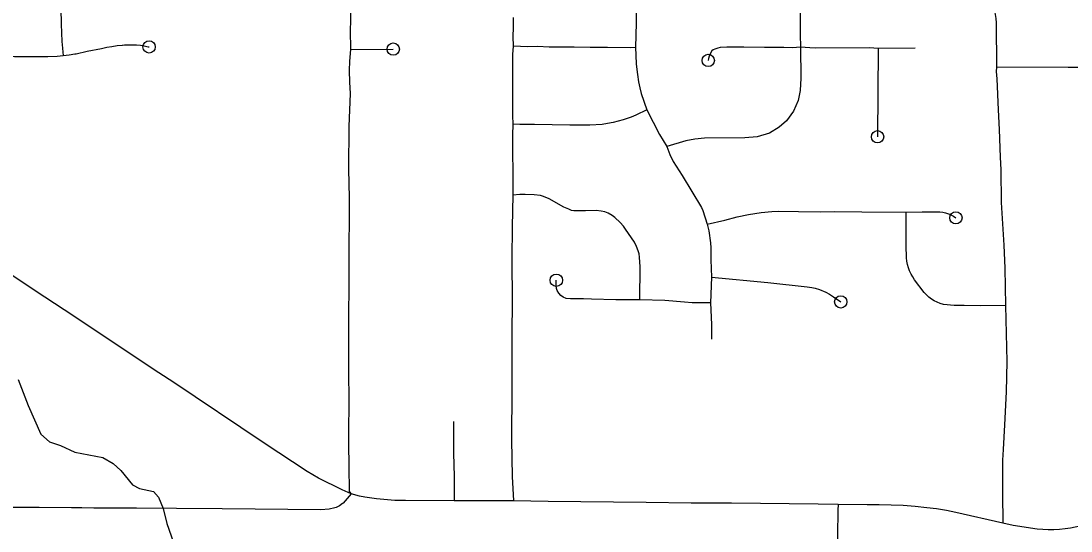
# Model space of a CAD drawing. Extents: x -19 to 366, y -4 to 359.
# Drawn here: x 146.019 to 146.825, y 190.955 to 191.347 of the extents above; entities that cross this region are included whole.
import ezdxf

# ---------------------------------------------------------------- set-up
doc = ezdxf.new("R2010")
doc.units = 0
for name, color, linetype in [('Level 31', 7, 'Continuous'), ('Level 33', 7, 'Continuous'), ('Level 35', 7, 'Continuous'), ('Level 60', 7, 'Continuous')]:
    doc.layers.add(name, color=color, linetype=linetype)

msp = doc.modelspace()

# ---------------------------------------------------------------- linework, layer by layer
at = {"layer": 'Level 31'}
for points in [[(146.26535, 190.98652), (146.24709, 190.99529), (146.23843, 191.00056), (146.20533, 191.02233), (146.13447, 191.06981), (146.13232, 191.0712), (146.11998, 191.07919), (146.07447, 191.10955), (146.05168, 191.12483), (146.02955, 191.13943), (146.00698, 191.15448), (145.98007, 191.17213), (145.96752, 191.18076), (145.95947, 191.18694), (145.95045, 191.19485), (145.94381, 191.20131), (145.93916, 191.20642), (145.9353, 191.21108), (145.88548, 191.27729), (145.85176, 191.32209), (145.84077, 191.33647)], [(146.26538, 190.97584), (146.26307, 190.97424), (146.26069, 190.97298), (146.25949, 190.97252), (146.25521, 190.97162), (146.24881, 190.97116), (146.17314, 190.97191), (146.13808, 190.97211), (146.10728, 190.97241), (146.10447, 190.97232), (146.0899, 190.9723), (146.08249, 190.97228), (146.07451, 190.97241), (146.06538, 190.97255), (146.05735, 190.97263), (146.03246, 190.97281), (146.02312, 190.97295), (146.01199, 190.97282)]]:
    msp.add_lwpolyline(points, dxfattribs=at)
at = {"layer": 'Level 33'}
for points in [[(146.05024, 191.3865), (146.04946, 191.37864), (146.04929, 191.36533), (146.04961, 191.36101), (146.04924, 191.35214), (146.04932, 191.34846), (146.04938, 191.34425), (146.0496, 191.33768), (146.04997, 191.33094), (146.05042, 191.32593), (146.05071, 191.32277), (146.05086, 191.32014)], [(146.27157, 191.38178), (146.27116, 191.37242), (146.27155, 191.34681), (146.2714, 191.33976), (146.27152, 191.32478)], [(146.49027, 191.37922), (146.49088, 191.37143), (146.49098, 191.36091), (146.49098, 191.34518), (146.49054, 191.32641)], [(146.61649, 191.38042), (146.61684, 191.37011), (146.61703, 191.34648), (146.61696, 191.33623), (146.61715, 191.32655)], [(146.76598, 191.37861), (146.76627, 191.3547), (146.76641, 191.35326), (146.76723, 191.34872), (146.76739, 191.34524), (146.7677, 191.31115)], [(146.39643, 191.34935), (146.39651, 191.34177), (146.39627, 191.33468), (146.39652, 191.32731)], [(146.05086, 191.32014), (146.05546, 191.32068), (146.05994, 191.32136), (146.06107, 191.32155), (146.06945, 191.32341), (146.08046, 191.32567), (146.08439, 191.32653), (146.08837, 191.32724), (146.09236, 191.3278), (146.09637, 191.32821), (146.09663, 191.32823), (146.09817, 191.32835), (146.10117, 191.32849), (146.1042, 191.32848), (146.10724, 191.32833), (146.11026, 191.32802), (146.11323, 191.32756), (146.11621, 191.32695), (146.11697, 191.32676)], [(146.27152, 191.32478), (146.27089, 191.31589), (146.27072, 191.30864), (146.27083, 191.29964), (146.27144, 191.29111), (146.27047, 191.26576), (146.27015, 191.23277), (146.27048, 191.21085), (146.27018, 191.10539), (146.27018, 191.07686), (146.27042, 191.05538), (146.27016, 191.02919), (146.27031, 190.99727), (146.27052, 190.99268), (146.27058, 190.98512), (146.27213, 190.98325)], [(146.27152, 191.32478), (146.3045, 191.32509)], [(146.39652, 191.32731), (146.39592, 191.321), (146.39603, 191.27412), (146.39623, 191.2674)], [(146.49054, 191.32641), (146.48634, 191.32611), (146.46894, 191.32642), (146.45556, 191.32643), (146.4435, 191.32672), (146.42422, 191.32664), (146.41531, 191.327), (146.40778, 191.32679), (146.39652, 191.32731)], [(146.49054, 191.32641), (146.49067, 191.32048), (146.49107, 191.31362), (146.49195, 191.30551), (146.49278, 191.29997), (146.49377, 191.29533), (146.49492, 191.2909), (146.49911, 191.27833)], [(146.61715, 191.32655), (146.61753, 191.30282), (146.61701, 191.29339), (146.61554, 191.2856), (146.61178, 191.27741), (146.60641, 191.27002), (146.60073, 191.26518), (146.59353, 191.26057), (146.584, 191.25763), (146.57452, 191.25694), (146.54338, 191.25673), (146.53612, 191.25584), (146.52907, 191.25462), (146.51445, 191.25029)], [(146.61715, 191.32655), (146.61118, 191.32597), (146.60446, 191.32637), (146.58962, 191.32629), (146.57376, 191.32661), (146.56055, 191.32661), (146.55542, 191.32633), (146.55365, 191.32592), (146.55138, 191.32512), (146.55005, 191.32447), (146.54912, 191.32369), (146.54808, 191.32209), (146.54702, 191.31971), (146.54646, 191.3179), (146.5464, 191.31644)], [(146.67694, 191.32547), (146.67022, 191.32604), (146.6288, 191.32592), (146.6243, 191.32605), (146.61715, 191.32655)], [(146.67694, 191.32547), (146.67639, 191.25772)], [(146.70528, 191.32578), (146.67694, 191.32547)], [(145.99424, 191.31973), (145.99483, 191.31973), (146.01348, 191.31956), (146.03913, 191.31955), (146.04646, 191.31976), (146.05086, 191.32014)], [(146.7677, 191.31115), (146.76749, 191.30778), (146.76789, 191.30236), (146.76891, 191.27854), (146.76982, 191.2633), (146.77057, 191.2421), (146.77117, 191.23241), (146.7713, 191.20722), (146.77335, 191.17452), (146.77426, 191.15676), (146.77472, 191.12801)], [(146.89117, 191.31156), (146.88196, 191.31131), (146.8704, 191.31147), (146.83617, 191.3111), (146.82286, 191.31096), (146.7677, 191.31115)], [(146.49911, 191.27833), (146.49083, 191.27428), (146.4872, 191.27287), (146.48105, 191.27082), (146.47328, 191.26861), (146.46911, 191.26784), (146.46484, 191.26729), (146.45543, 191.26672), (146.44016, 191.26668), (146.41291, 191.26721), (146.40173, 191.26717), (146.39623, 191.2674)], [(146.49911, 191.27833), (146.50882, 191.25941), (146.51445, 191.25029)], [(146.39623, 191.2674), (146.39593, 191.259), (146.3962, 191.21749), (146.39642, 191.21284)], [(146.51445, 191.25029), (146.51674, 191.24415), (146.51948, 191.23878), (146.52629, 191.22796), (146.54109, 191.20346), (146.54216, 191.201), (146.54565, 191.19056)], [(146.39642, 191.21284), (146.39572, 191.18861), (146.39553, 191.16392), (146.39567, 191.13082), (146.39545, 191.10658)], [(146.49377, 191.13246), (146.49406, 191.15769), (146.49355, 191.16512), (146.49319, 191.1677), (146.49267, 191.17001), (146.49136, 191.17344), (146.48964, 191.17688), (146.48293, 191.18669), (146.48118, 191.18901), (146.47873, 191.19181), (146.47468, 191.19561), (146.47255, 191.19717), (146.46945, 191.19893), (146.46683, 191.20002), (146.46418, 191.20068), (146.46019, 191.20113), (146.4522, 191.20076), (146.44557, 191.20072), (146.44303, 191.20088), (146.44145, 191.20118), (146.43918, 191.202), (146.43548, 191.20368), (146.42412, 191.20999), (146.41985, 191.21178), (146.4175, 191.21251), (146.41256, 191.21323), (146.40573, 191.2135), (146.40161, 191.21341), (146.39642, 191.21284)], [(146.54565, 191.19056), (146.55903, 191.19365), (146.56862, 191.19624), (146.57718, 191.19813), (146.58694, 191.19955), (146.59509, 191.20032), (146.60027, 191.20046), (146.61562, 191.20042), (146.63249, 191.20017), (146.64305, 191.20041), (146.6644, 191.20007), (146.69844, 191.19982)], [(146.77472, 191.12801), (146.75563, 191.12787), (146.74286, 191.12796), (146.7353, 191.12812), (146.72699, 191.1289), (146.72455, 191.12962), (146.72221, 191.13056), (146.71995, 191.13171), (146.7178, 191.13305), (146.71579, 191.13458), (146.71391, 191.13629), (146.7122, 191.13815), (146.7048, 191.14781), (146.70336, 191.14999), (146.70211, 191.15228), (146.70102, 191.15466), (146.70012, 191.15711), (146.69943, 191.15962), (146.6989, 191.16218), (146.69859, 191.16477), (146.69833, 191.17407), (146.69844, 191.19982)], [(146.69844, 191.19982), (146.71074, 191.20013), (146.72425, 191.19995), (146.72646, 191.19975), (146.72863, 191.19932), (146.73166, 191.19829), (146.73474, 191.19673), (146.73656, 191.19546)], [(146.54565, 191.19056), (146.54687, 191.18544), (146.54816, 191.17619), (146.5483, 191.17244), (146.54829, 191.16314), (146.54893, 191.1498)], [(146.49377, 191.13246), (146.47532, 191.13242), (146.45666, 191.13308), (146.45062, 191.13313), (146.44048, 191.13322), (146.43713, 191.13352), (146.43505, 191.13443), (146.43313, 191.13587), (146.43154, 191.13757), (146.43025, 191.13971), (146.42985, 191.14121), (146.42964, 191.14341), (146.42962, 191.14632), (146.4297, 191.14747)], [(146.54893, 191.1498), (146.54803, 191.13007)], [(146.54893, 191.1498), (146.59208, 191.14578), (146.62235, 191.14252), (146.6259, 191.142), (146.62855, 191.14135), (146.63177, 191.14033), (146.63667, 191.13833), (146.63936, 191.13685), (146.6426, 191.13481), (146.64809, 191.13085)], [(146.54803, 191.13007), (146.53408, 191.13017), (146.52814, 191.13056), (146.5129, 191.13195), (146.49377, 191.13246)], [(146.54803, 191.13007), (146.54898, 191.11339), (146.54893, 191.1022)], [(146.77472, 191.12801), (146.77567, 191.085), (146.77504, 191.06175), (146.7739, 191.03648), (146.77279, 191.01755), (146.77247, 191.00932), (146.77236, 190.98367), (146.7725, 190.96073)], [(146.39545, 191.10658), (146.39546, 191.09293)], [(146.39546, 191.09293), (146.39549, 191.0635)], [(146.39549, 191.0635), (146.39531, 191.02491), (146.39571, 190.99675), (146.39677, 190.97785)], [(146.35065, 191.03895), (146.35081, 191.01473), (146.35125, 190.9968), (146.3512, 190.97792)], [(146.27213, 190.98325), (146.26535, 190.98651)], [(146.27213, 190.98325), (146.26587, 190.97619), (146.26538, 190.97584)], [(146.3512, 190.97792), (146.31387, 190.97813), (146.30569, 190.9783), (146.30005, 190.97863), (146.29171, 190.97944), (146.28267, 190.9807), (146.27846, 190.98153), (146.27213, 190.98325)], [(146.39677, 190.97785), (146.3512, 190.97792)], [(146.49864, 190.9767), (146.42331, 190.97738), (146.39677, 190.97785)], [(146.64615, 190.97509), (146.63081, 190.97546), (146.56428, 190.97629), (146.53331, 190.97624), (146.49864, 190.9767)], [(146.64615, 190.97509), (146.64589, 190.97082), (146.64553, 190.95129), (146.64683, 190.89282), (146.64719, 190.8436), (146.64946, 190.76846), (146.64754, 190.70311), (146.64686, 190.69177), (146.64673, 190.68972), (146.64655, 190.68866), (146.64615, 190.68767), (146.64556, 190.68677), (146.64478, 190.68603), (146.64387, 190.68546), (146.64286, 190.6851), (146.6418, 190.68496), (146.63135, 190.68522), (146.59964, 190.68512), (146.59442, 190.68405), (146.58965, 190.6819), (146.58465, 190.67798), (146.57916, 190.67146)], [(146.7725, 190.96073), (146.73663, 190.9691), (146.72922, 190.97056), (146.72177, 190.97176), (146.71428, 190.97272), (146.70516, 190.97361), (146.696, 190.97427), (146.68685, 190.97469), (146.6777, 190.97488), (146.66853, 190.97484), (146.64615, 190.97509)], [(146.89389, 190.97077), (146.87857, 190.96804), (146.86329, 190.9651), (146.8246, 190.9571), (146.82035, 190.95646), (146.8161, 190.95602), (146.8118, 190.95577), (146.80751, 190.95574), (146.80322, 190.9559), (146.79895, 190.95626), (146.78044, 190.95904), (146.7725, 190.96073)]]:
    msp.add_lwpolyline(points, dxfattribs=at)
for centre in [(146.11697, 191.32676), (146.3045, 191.32509), (146.5464, 191.31644), (146.67639, 191.25772), (146.73656, 191.19546), (146.4297, 191.14747), (146.64809, 191.13085)]:
    msp.add_circle(centre, 0.00473, dxfattribs=at)
at = {"layer": 'Level 35'}
msp.add_lwpolyline([(146.01633, 191.07122), (146.02419, 191.05113), (146.03377, 191.02933), (146.04044, 191.02329), (146.04899, 191.02047), (146.06001, 191.0154), (146.08147, 191.01131), (146.08927, 191.00679), (146.09536, 191.00131), (146.10433, 190.99033), (146.10965, 190.98751), (146.12029, 190.98508), (146.1241, 190.98073), (146.12774, 190.97221), (146.13045, 190.96064), (146.13563, 190.94604)], dxfattribs=at)
at = {"layer": 'Level 60'}
for points in [[(154.11585, 1.87092), (153.9063, 10.48743), (153.69602, 19.10409), (153.48501, 27.72087), (153.27327, 36.3378), (153.0608, 44.95486), (152.84759, 53.57206), (152.63366, 62.1894), (152.419, 70.80688), (152.20362, 79.42449), (151.98751, 88.04225), (151.77068, 96.66014), (151.55312, 105.27817), (151.33484, 113.89634), (151.11584, 122.51465), (150.89612, 131.13311), (150.67568, 139.7517), (150.45452, 148.37043), (150.23264, 156.98931), (150.01005, 165.60832), (149.78674, 174.22748), (149.56272, 182.84677), (149.33799, 191.46621), (149.11254, 200.0858), (148.88638, 208.70552), (148.65952, 217.32539), (148.43194, 225.9454), (148.20366, 234.56555), (147.97466, 243.18584), (147.74497, 251.80628), (147.51457, 260.42687), (147.28346, 269.04759), (147.05165, 277.66846), (146.81914, 286.28948), (146.58593, 294.91064), (146.35202, 303.53194), (146.11742, 312.15339), (145.88211, 320.77499), (145.64611, 329.39673), (145.40941, 338.01861), (145.17202, 346.64065)], [(146.77834, 1.69699), (146.57878, 10.31313), (146.37852, 18.92942), (146.17757, 27.54584), (145.97591, 36.16241), (145.77356, 44.77911), (145.57052, 53.39596), (145.36679, 62.01295), (145.16236, 70.63008), (144.95724, 79.24735), (144.75142, 87.86477), (144.54492, 96.48232), (144.33773, 105.10002), (144.12986, 113.71787), (143.92129, 122.33585), (143.71204, 130.95398), (143.5021, 139.57225), (143.29148, 148.19067), (143.08018, 156.80923), (142.8682, 165.42794), (142.65553, 174.04679), (142.44218, 182.66579), (142.22816, 191.28493), (142.01345, 199.90421), (141.79807, 208.52365), (141.58202, 217.14322), (141.36528, 225.76295), (141.14788, 234.38282), (140.9298, 243.00284), (140.71105, 251.623), (140.49162, 260.24332), (140.27153, 268.86377), (140.05077, 277.48438), (139.82934, 286.10514), (139.60724, 294.72604), (139.38447, 303.34709), (139.16105, 311.96829), (138.93695, 320.58964), (138.7122, 329.21114), (138.48678, 337.83278), (138.2607, 346.45458)], [(0, 189.51617), (7.11214, 189.52059), (14.22427, 189.53386), (21.33637, 189.55597), (28.44845, 189.58693), (35.56048, 189.62672), (42.67245, 189.67537), (49.78436, 189.73285), (56.89619, 189.79918), (64.00793, 189.87436), (71.11958, 189.95838), (78.23111, 190.05124), (85.34253, 190.15294), (92.45381, 190.26349), (99.56495, 190.38288), (106.67593, 190.51112), (113.78675, 190.6482), (120.89739, 190.79412), (128.00785, 190.94888), (135.11811, 191.11248), (142.22816, 191.28493), (149.33799, 191.46621), (156.44759, 191.65634), (163.55694, 191.85531), (170.66605, 192.06312), (177.77489, 192.27977), (184.88345, 192.50526), (191.99173, 192.73959), (199.09971, 192.98276), (206.20739, 193.23477), (213.31474, 193.49561), (220.42177, 193.7653), (227.52845, 194.04382), (234.63479, 194.33118), (241.74076, 194.62738), (248.84635, 194.93241), (255.95157, 195.24628), (263.05638, 195.56898), (270.16079, 195.90052), (277.26478, 196.24089), (284.36834, 196.5901), (291.47147, 196.94814), (298.57414, 197.31501), (305.67635, 197.69072), (312.77809, 198.07525), (319.87934, 198.46862), (326.9801, 198.87082), (334.08035, 199.28185), (341.18009, 199.7017)], [(0, 180.89994), (7.12284, 180.90436), (14.24566, 180.9176), (21.36847, 180.93968), (28.49124, 180.97058), (35.61397, 181.01031), (42.73664, 181.05888), (49.85925, 181.11627), (56.98178, 181.18249), (64.10422, 181.25754), (71.22656, 181.34142), (78.3488, 181.43413), (85.47091, 181.53567), (92.5929, 181.64603), (99.71474, 181.76523), (106.83643, 181.89325), (113.95795, 182.0301), (121.0793, 182.17578), (128.20046, 182.33029), (135.32143, 182.49362), (142.44218, 182.66579), (149.56272, 182.84677), (156.68303, 183.03659), (163.8031, 183.23523), (170.92291, 183.4427), (178.04247, 183.65899), (185.16175, 183.88411), (192.28074, 184.11805), (199.39944, 184.36082), (206.51784, 184.61242), (213.63591, 184.87283), (220.75366, 185.14207), (227.87107, 185.42014), (234.98813, 185.70702), (242.10483, 186.00273), (249.22115, 186.30726), (256.33709, 186.62061), (263.45264, 186.94279), (270.56779, 187.27378), (277.68251, 187.61359), (284.79682, 187.96222), (291.91068, 188.31967), (299.02409, 188.68594), (306.13705, 189.06103), (313.24954, 189.44494), (320.36154, 189.83766), (327.47305, 190.23919), (334.58406, 190.64954), (341.69455, 191.06871)]]:
    msp.add_spline(points, degree=3, dxfattribs=at)

doc.saveas('drawing.dxf')
